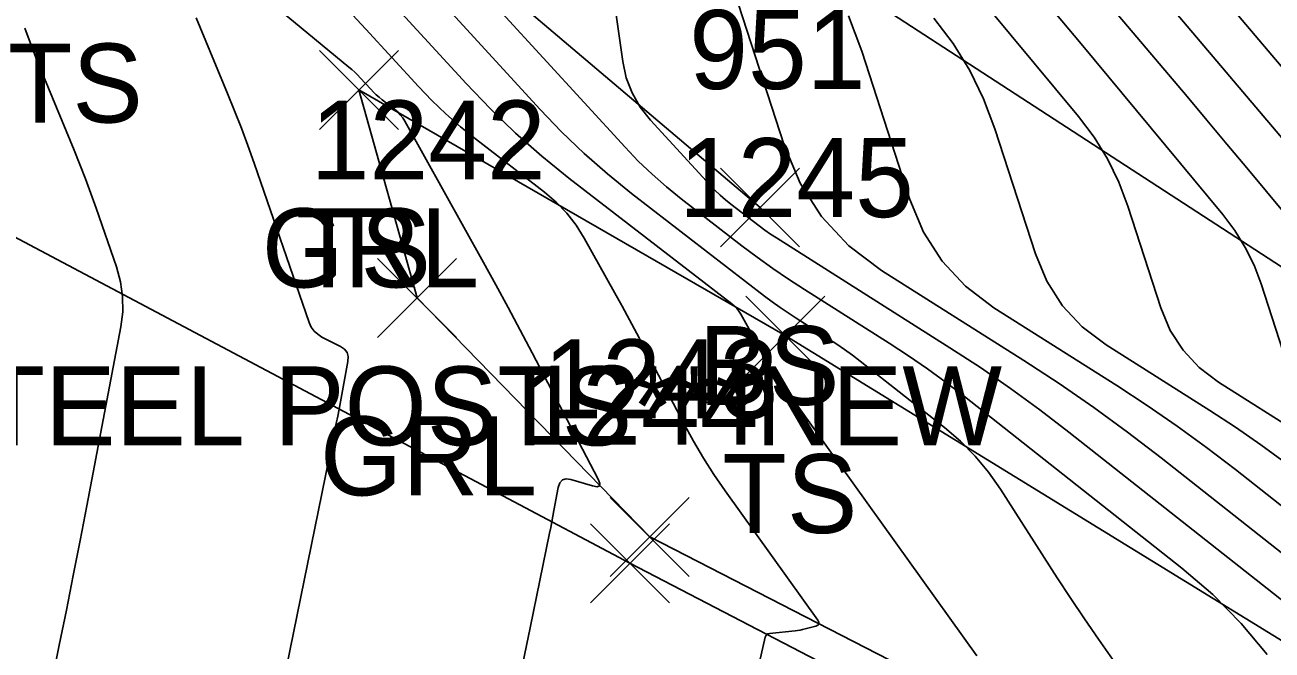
# Model space of a CAD drawing. Extents: x 1650836 to 1652450, y 332578 to 333908.
# Drawn here: x 1652014.99 to 1652046.56, y 332845.46 to 332861.3 of the extents above; entities that cross this region are included whole.
import ezdxf

# ---------------------------------------------------------------- set-up
doc = ezdxf.new("R2010")
doc.units = 0
for name, color, linetype in [('L_A', 7, 'Continuous'), ('L_I', 7, 'Continuous'), ('L_TIC', 7, 'Continuous'), ('LAWA', 7, 'Continuous'), ('LELB', 7, 'Continuous'), ('LSOGCMA', 7, 'Continuous'), ('LSOGCMI', 7, 'Continuous'), ('P_I', 7, 'Continuous'), ('P_TIC', 7, 'Continuous'), ('PET', 7, 'Continuous'), ('R_A', 7, 'Continuous'), ('R_C', 7, 'Continuous'), ('R_I', 7, 'Continuous'), ('R_TIC', 7, 'Continuous'), ('RGR', 7, 'Continuous')]:
    doc.layers.add(name, color=color, linetype=linetype)

msp = doc.modelspace()

# ---------------------------------------------------------------- linework, layer by layer
at = {"layer": 'L_TIC'}
for points in [[(1652022.441, 332858.649), (1652024.441, 332860.649)], [(1652024.441, 332858.649), (1652022.441, 332860.649)], [(1652032.599, 332855.673), (1652034.599, 332857.673)], [(1652034.599, 332855.673), (1652032.599, 332857.673)], [(1652033.235, 332852.429), (1652035.235, 332854.429)], [(1652035.235, 332852.429), (1652033.235, 332854.429)]]:
    msp.add_lwpolyline(points, dxfattribs=at)
at = {"layer": 'LAWA'}
msp.add_lwpolyline([(1652408.76, 332665.713), (1652363.38, 332695.402), (1652324.46, 332714.991), (1652289.155, 332735.895), (1652253.497, 332747.946), (1652218.614, 332766.122), (1652198.198, 332775.017), (1652146.456, 332804.843), (1652136.841, 332807.592), (1652091.374, 332831.511), (1652057.601, 332848.138), (1652027.653, 332867.625)], dxfattribs=at)
at = {"layer": 'LELB'}
for points in [[(1652021.961, 332866.545), (1652033.599, 332856.673)], [(1652023.441, 332859.649), (1652034.235, 332853.429), (1652052.246, 332842.357), (1652084.686, 332826.36), (1652123.711, 332804.04), (1652160.81, 332785.384), (1652195.281, 332767.897), (1652235.573, 332746.682), (1652255.289, 332735.81), (1652296.57, 332712.591), (1652348.8, 332686.345), (1652380.841, 332668.301), (1652404.073, 332656.539)]]:
    msp.add_lwpolyline(points, dxfattribs=at)
at = {"layer": 'LSOGCMA'}
for points in [[(1652037.231, 332869.745), (1652049.999, 332854.673)], [(1652039.083, 332845.32), (1652033.898, 332852.56), (1652033.836, 332852.65), (1652033.777, 332852.743), (1652033.721, 332852.837), (1652033.668, 332852.934), (1652033.444, 332853.364), (1652033.403, 332853.441), (1652033.362, 332853.518), (1652033.321, 332853.594), (1652033.279, 332853.671), (1652033.109, 332853.975), (1652033.064, 332854.048), (1652033.011, 332854.115), (1652032.953, 332854.177), (1652032.887, 332854.233), (1652028.76, 332857.418), (1652028.071, 332857.974), (1652027.407, 332858.558), (1652026.77, 332859.17), (1652026.158, 332859.81), (1652023.087, 332863.165)]]:
    msp.add_lwpolyline(points, dxfattribs=at)
at = {"layer": 'LSOGCMI'}
for points in [[(1652048.971, 332854.007), (1652046.422, 332857.076), (1652045.92, 332857.679), (1652045.417, 332858.28), (1652044.912, 332858.881), (1652044.406, 332859.48), (1652035.581, 332869.898)], [(1652038.881, 332869.592), (1652055.591, 332849.865)], [(1652035.964, 332865.836), (1652041.656, 332858.981), (1652042.052, 332858.457), (1652042.393, 332857.903), (1652042.679, 332857.318), (1652042.91, 332856.704), (1652043.746, 332854.128), (1652043.983, 332853.56), (1652044.305, 332853.057), (1652044.712, 332852.621), (1652045.203, 332852.25), (1652047.337, 332850.897)], [(1652042.521, 332845.234), (1652042.162, 332845.742), (1652041.809, 332846.255), (1652041.463, 332846.772), (1652041.123, 332847.294), (1652039.683, 332849.536), (1652039.377, 332849.971), (1652039.039, 332850.377), (1652038.668, 332850.753), (1652038.264, 332851.099), (1652036.128, 332852.785), (1652035.935, 332852.934), (1652035.738, 332853.077), (1652035.537, 332853.215), (1652035.333, 332853.349), (1652034.509, 332853.871), (1652034.305, 332854.004), (1652034.103, 332854.141), (1652033.906, 332854.283), (1652033.711, 332854.43), (1652030.346, 332857.027), (1652029.732, 332857.522), (1652029.141, 332858.042), (1652028.574, 332858.587), (1652028.029, 332859.157), (1652022.359, 332865.35)], [(1652027.59, 332845.13), (1652027.686, 332845.577), (1652027.779, 332846.024), (1652028.269, 332848.426), (1652028.298, 332848.57), (1652028.326, 332848.713), (1652028.353, 332848.857), (1652028.38, 332849.001), (1652028.487, 332849.584), (1652028.526, 332849.702), (1652028.594, 332849.774), (1652028.689, 332849.801), (1652028.811, 332849.783), (1652029.358, 332849.62), (1652029.47, 332849.6), (1652029.53, 332849.622), (1652029.54, 332849.686), (1652029.5, 332849.791), (1652027.828, 332852.994), (1652027.526, 332853.569), (1652027.22, 332854.142), (1652026.91, 332854.712), (1652026.596, 332855.281), (1652024.603, 332858.861), (1652024.551, 332858.945), (1652024.491, 332859.022), (1652024.424, 332859.092), (1652024.349, 332859.157), (1652024.032, 332859.401), (1652023.956, 332859.463), (1652023.882, 332859.528), (1652023.811, 332859.596), (1652023.743, 332859.667), (1652023.476, 332859.958), (1652023.409, 332860.03), (1652023.338, 332860.099), (1652023.266, 332860.165), (1652023.191, 332860.229), (1652018.555, 332864.062)], [(1652046.435, 332845.354), (1652045.779, 332846.14), (1652045.061, 332846.868), (1652044.279, 332847.539), (1652038.773, 332851.885), (1652038.309, 332852.241), (1652037.837, 332852.585), (1652037.357, 332852.916), (1652036.867, 332853.236), (1652034.723, 332854.595), (1652034.317, 332854.859), (1652033.918, 332855.132), (1652033.524, 332855.414), (1652033.137, 332855.706), (1652031.603, 332856.89), (1652031.226, 332857.194), (1652030.863, 332857.513), (1652030.515, 332857.848), (1652030.181, 332858.197), (1652024.99, 332863.867)], [(1652032.529, 332863.437), (1652034.212, 332858.249), (1652034.612, 332857.291), (1652035.155, 332856.443), (1652035.842, 332855.706), (1652036.671, 332855.079), (1652040.273, 332852.796), (1652041.166, 332852.214), (1652042.043, 332851.609), (1652042.903, 332850.982), (1652043.748, 332850.333), (1652051.752, 332844.015)], [(1652029.711, 332863.269), (1652030.123, 332860.373), (1652030.212, 332859.96), (1652030.359, 332859.573), (1652030.564, 332859.214), (1652030.827, 332858.882), (1652032.332, 332857.238), (1652032.456, 332857.108), (1652032.585, 332856.984), (1652032.72, 332856.866), (1652032.859, 332856.753), (1652033.428, 332856.314), (1652033.571, 332856.206), (1652033.717, 332856.102), (1652033.865, 332856), (1652034.016, 332855.903), (1652038.402, 332853.123), (1652039.176, 332852.617), (1652039.937, 332852.093), (1652040.684, 332851.549), (1652041.417, 332850.985), (1652052.215, 332842.463)], [(1652023.28, 332861.55), (1652023.619, 332861.193), (1652024.95, 332859.739), (1652025.29, 332859.383), (1652025.645, 332859.043), (1652026.013, 332858.718), (1652026.396, 332858.41), (1652028.143, 332857.061), (1652028.439, 332856.808), (1652028.706, 332856.529), (1652028.942, 332856.224), (1652029.148, 332855.894), (1652029.913, 332854.519), (1652030.103, 332854.175), (1652030.291, 332853.83), (1652030.476, 332853.483), (1652030.659, 332853.135), (1652031.675, 332851.188), (1652031.912, 332850.752), (1652032.164, 332850.325), (1652032.431, 332849.907), (1652032.713, 332849.499), (1652035.062, 332846.218), (1652035.089, 332846.168), (1652035.089, 332846.126), (1652035.063, 332846.094), (1652035.01, 332846.072), (1652034.737, 332846.001), (1652034.675, 332845.986), (1652034.612, 332845.973), (1652034.548, 332845.962), (1652034.484, 332845.954), (1652033.837, 332845.885), (1652033.798, 332845.875), (1652033.767, 332845.856), (1652033.745, 332845.828), (1652033.731, 332845.79), (1652033.25, 332843.675)], [(1652051.289, 332845.568), (1652045.631, 332850.035), (1652044.901, 332850.596), (1652044.157, 332851.137), (1652043.399, 332851.66), (1652042.628, 332852.163), (1652039.515, 332854.136), (1652038.798, 332854.677), (1652038.205, 332855.314), (1652037.736, 332856.047), (1652037.39, 332856.875), (1652036.171, 332860.634), (1652035.833, 332861.53)], [(1652040.97, 332861.723), (1652041.684, 332860.864), (1652045.314, 332856.494), (1652045.619, 332856.09), (1652045.881, 332855.663), (1652046.102, 332855.212), (1652046.28, 332854.739), (1652046.924, 332852.754)], [(1652014.8, 332840.38), (1652015.858, 332845.591), (1652016.036, 332846.473), (1652016.211, 332847.355), (1652016.383, 332848.238), (1652016.553, 332849.121), (1652017.416, 332853.649), (1652017.464, 332854.034), (1652017.462, 332854.416), (1652017.409, 332854.793), (1652017.306, 332855.167), (1652016.79, 332856.656), (1652016.659, 332857.027), (1652016.521, 332857.396), (1652016.379, 332857.763), (1652016.231, 332858.128), (1652015.481, 332859.937), (1652015.309, 332860.361), (1652015.142, 332860.787), (1652014.982, 332861.216)], [(1652019.325, 332861.473), (1652020.12, 332859.557), (1652020.297, 332859.12), (1652020.468, 332858.681), (1652020.632, 332858.239), (1652020.789, 332857.795), (1652022.186, 332853.762), (1652022.238, 332853.645), (1652022.309, 332853.545), (1652022.399, 332853.461), (1652022.508, 332853.393), (1652022.978, 332853.154), (1652023.079, 332853.085), (1652023.143, 332852.999), (1652023.172, 332852.896), (1652023.166, 332852.775), (1652023.012, 332851.935), (1652022.978, 332851.751), (1652022.943, 332851.568), (1652022.908, 332851.386), (1652022.871, 332851.203), (1652020.262, 332838.403)], [(1652037.999, 332861.469), (1652038.485, 332860.824), (1652038.904, 332860.143), (1652039.256, 332859.424), (1652039.541, 332858.669), (1652040.568, 332855.502), (1652040.86, 332854.803), (1652041.255, 332854.186), (1652041.755, 332853.649), (1652042.359, 332853.193), (1652044.982, 332851.53), (1652045.632, 332851.106), (1652046.271, 332850.666), (1652046.898, 332850.209)]]:
    msp.add_lwpolyline(points, dxfattribs=at)
at = {"layer": 'P_TIC'}
for points in [[(1652029.302, 332846.665), (1652031.302, 332848.665)], [(1652031.302, 332846.665), (1652029.302, 332848.665)]]:
    msp.add_lwpolyline(points, dxfattribs=at)
at = {"layer": 'PET'}
msp.add_lwpolyline([(1651782.185, 332994.087), (1651800.504, 332980.945), (1651823.969, 332965.234), (1651861.092, 332941.311), (1651895.497, 332920.881), (1651932.1, 332899.878), (1651964.344, 332882.546), (1651997.084, 332865.287), (1652030.302, 332847.665), (1652049.548, 332837.673), (1652081.974, 332820.953), (1652121.026, 332800.401), (1652157.819, 332781.161), (1652191.945, 332763.077), (1652232.596, 332742.33), (1652251.93, 332731.59), (1652295.202, 332708.727), (1652345.726, 332682.336), (1652379.152, 332664.868), (1652402.111, 332652.828)], dxfattribs=at)
at = {"layer": 'R_TIC'}
for points in [[(1652022.441, 332858.649), (1652024.441, 332860.649)], [(1652024.441, 332858.649), (1652022.441, 332860.649)], [(1652023.915, 332853.382), (1652025.915, 332855.382)], [(1652025.915, 332853.382), (1652023.915, 332855.382)], [(1652029.806, 332847.332), (1652031.806, 332849.332)], [(1652031.806, 332847.332), (1652029.806, 332849.332)]]:
    msp.add_lwpolyline(points, dxfattribs=at)
at = {"layer": 'RGR'}
msp.add_lwpolyline([(1652023.441, 332859.649), (1652024.915, 332854.382), (1652030.806, 332848.332), (1652049.928, 332838.521), (1652082.838, 332821.514), (1652121.63, 332801.012), (1652157.949, 332781.905), (1652192.709, 332763.821), (1652232.753, 332742.853), (1652252.846, 332732.22), (1652295.713, 332710.152), (1652346.443, 332683.145), (1652379.801, 332666.008), (1652402.772, 332654.006)], dxfattribs=at)

# ---------------------------------------------------------------- texts
at = {"layer": 'L_A'}
for s, p in [('TS', (1652014.555, 332858.824)), ('TS', (1652021.85, 332854.649)), ('BS', (1652032.04, 332851.673)), ('TS', (1652032.644, 332848.429))]:
    msp.add_text(s, height=2, dxfattribs=at).set_placement(p)
at = {"layer": 'L_I'}
for s, p in [('951', (1652031.804, 332859.673)), ('1245', (1652031.542, 332856.429))]:
    msp.add_text(s, height=2, dxfattribs=at).set_placement(p)
at = {"layer": 'P_I'}
msp.add_text('1244', height=2, dxfattribs=at).set_placement((1652027.609, 332850.665))
at = {"layer": 'R_A'}
for p in [(1652020.984, 332854.649), (1652022.458, 332849.382)]:
    msp.add_text('GRL', height=2, dxfattribs=at).set_placement(p)
at = {"layer": 'R_C'}
msp.add_text('SGR W/STEEL POSTS***NEW', height=2, dxfattribs=at).set_placement((1652002.275, 332850.649))
at = {"layer": 'R_I'}
for s, p in [('1242', (1652022.222, 332857.382)), ('1243', (1652028.113, 332851.332))]:
    msp.add_text(s, height=2, dxfattribs=at).set_placement(p)

doc.saveas('drawing.dxf')
